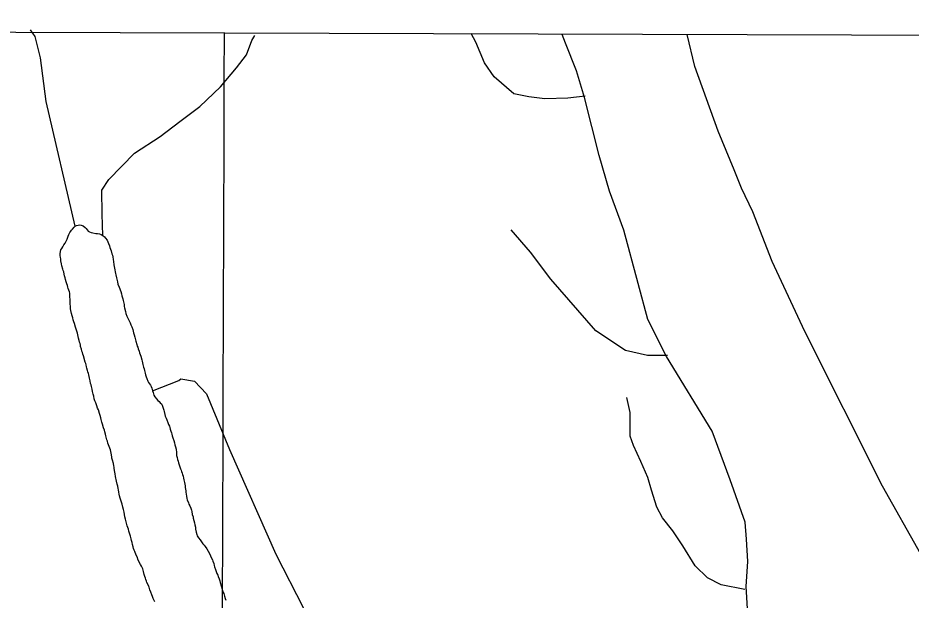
# Model space of a CAD drawing. Extents: x 3146026 to 3183936, y 897894 to 923344.
# Drawn here: x 3160295 to 3162279, y 920269 to 921563 of the extents above; entities that cross this region are included whole.
import ezdxf

# ---------------------------------------------------------------- set-up
doc = ezdxf.new("R2010")
doc.units = 0
for name, color, linetype in [('V-GRID-FRAM', 7, 'Continuous'), ('V-GRID-MAJR', 7, 'Continuous'), ('V-TOPO-SHOR', 7, 'Continuous')]:
    doc.layers.add(name, color=color, linetype=linetype)

msp = doc.modelspace()

# ---------------------------------------------------------------- linework, layer by layer
at = {"layer": 'V-GRID-FRAM'}
msp.add_lwpolyline([(3150311.933, 921563.118), (3181636.977, 921462.882), (3181586.713, 903274.259), (3150245.796, 903374.546), (3150311.933, 921563.118)], dxfattribs=at)
at = {"layer": 'V-GRID-MAJR'}
msp.add_spline([(3160706.023, 907303.2220000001), (3160713.04, 909400.895), (3160733.322, 915463.759), (3160753.6040000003, 921526.669), (3160753.614, 921529.706)], degree=3, dxfattribs=at)
at = {"layer": 'V-TOPO-SHOR'}
for points in [[(3160422.049000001, 921100.3789999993), (3160357.416990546, 921376.9487776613), (3160344.9332940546, 921473.9364132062), (3160333.296967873, 921521.4981929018), (3160322.9598812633, 921536.8060722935)], [(3161554.708516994, 921389.1589707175), (3161516.3295014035, 921384.9973357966), (3161465.601739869, 921383.2292722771), (3161429.5075020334, 921387.2820023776), (3161396.5956451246, 921394.3539229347), (3161353.1029946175, 921431.699287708), (3161331.1798518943, 921463.3055096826), (3161311.7046773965, 921509.3276680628), (3161301.8582965, 921528.2043663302)], [(3161585.893358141, 921257.498027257), (3161553.593326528, 921386.0853834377), (3161535.5053266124, 921445.5170814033), (3161511.2701521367, 921507.1791603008), (3161503.4909617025, 921526.0014617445)], [(3162300.5576869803, 920371.4223596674), (3162215.5850684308, 920522.5991362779), (3162042.5933868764, 920866.4052923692), (3161970.1327047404, 921021.3900689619), (3161927.537546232, 921132.1478935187), (3161902.0239908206, 921184.5348137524), (3161885.513609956, 921225.3074007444), (3161850.534451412, 921311.0413524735), (3161798.4736897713, 921455.1462085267), (3161781.718467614, 921525.9202556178), (3161781.718467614, 921525.9202556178)], [(3160483.788000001, 921079.5979999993), (3160481.857530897, 921126.6564135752), (3160481.123127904, 921180.3752583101), (3160496.769909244, 921203.591311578), (3160554.1603071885, 921262.224580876), (3160610.9858685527, 921299.3929057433), (3160654.8194959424, 921332.6071436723), (3160698.6531233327, 921365.8213816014), (3160744.9156634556, 921409.7116080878), (3160780.389247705, 921451.7377584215), (3160802.644963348, 921481.2238440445), (3160814.2246904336, 921513.1388424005), (3160820.946592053, 921523.701863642)], [(3162322.3325447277, 919410.4916603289), (3162245.1119737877, 919502.5087230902), (3162179.50573609, 919603.5289603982), (3162108.350688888, 919729.5186737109), (3162065.265958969, 919821.6717841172), (3162041.2483717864, 919891.6026248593), (3161992.995610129, 920023.195544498), (3161938.704467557, 920161.1532259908), (3161915.910864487, 920238.2920349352), (3161912.3475946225, 920299.4101455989), (3161915.8834993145, 920355.1698912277), (3161913.0546421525, 920404.8912559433), (3161909.899404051, 920442.2094778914), (3161877.2050232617, 920536.1577946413), (3161836.622658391, 920644.7940319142), (3161735.4932939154, 920810.8763163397), (3161694.203770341, 920892.6390776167), (3161672.525357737, 920972.851473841), (3161640.483738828, 921091.6060761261), (3161608.6325643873, 921178.2920278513), (3161585.893358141, 921257.498027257)], [(3160440.724000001, 920812.4019999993), (3160439.217000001, 920815.4289999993), (3160438.216000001, 920819.2139999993), (3160436.960000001, 920822.7439999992), (3160436.211000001, 920827.0329999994), (3160434.204000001, 920832.8369999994), (3160433.706000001, 920836.1139999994), (3160432.954000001, 920839.1409999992), (3160431.951000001, 920842.1699999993), (3160430.697000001, 920846.4559999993), (3160429.696000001, 920850.9969999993), (3160428.694000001, 920854.7809999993), (3160427.693000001, 920858.5659999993), (3160426.941000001, 920862.3489999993), (3160425.688000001, 920866.6369999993), (3160424.183000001, 920871.1779999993), (3160423.181000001, 920875.4659999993), (3160420.926000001, 920883.5389999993), (3160419.167000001, 920887.3239999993), (3160417.916000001, 920892.3679999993), (3160416.662000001, 920896.6569999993), (3160415.157000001, 920901.1969999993), (3160414.158000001, 920906.2429999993), (3160412.655000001, 920912.8009999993), (3160411.905000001, 920916.3319999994), (3160411.407000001, 920920.6199999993), (3160410.664000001, 920928.6889999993), (3160410.670000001, 920932.4719999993), (3160410.680000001, 920938.2699999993), (3160410.437000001, 920942.5589999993), (3160410.443000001, 920947.0969999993), (3160409.945000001, 920951.3829999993), (3160409.195000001, 920954.4099999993), (3160407.940000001, 920957.9409999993), (3160406.685000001, 920961.4759999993), (3160405.935000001, 920964.7549999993), (3160404.680000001, 920968.5369999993), (3160403.426000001, 920972.3219999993), (3160402.173000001, 920976.3589999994), (3160400.668000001, 920981.4049999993), (3160399.666000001, 920985.6909999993), (3160398.413000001, 920989.7279999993), (3160397.663000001, 920993.7649999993), (3160396.664000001, 920998.8089999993), (3160395.406000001, 921001.8359999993), (3160394.405000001, 921004.8649999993), (3160392.400000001, 921011.9259999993), (3160391.398000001, 921016.4669999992), (3160390.149000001, 921023.5279999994), (3160389.901000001, 921026.5549999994), (3160389.154000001, 921031.0959999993), (3160388.402000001, 921034.3739999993), (3160388.410000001, 921039.6709999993), (3160390.190000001, 921047.7359999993), (3160392.211000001, 921050.7559999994), (3160394.489000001, 921054.5349999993), (3160397.268000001, 921058.8169999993), (3160399.543000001, 921062.3439999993), (3160401.315000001, 921065.6189999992), (3160402.578000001, 921068.3899999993), (3160404.098000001, 921071.6639999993), (3160406.629000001, 921077.7119999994), (3160407.897000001, 921081.4929999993), (3160409.920000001, 921086.0269999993), (3160412.196000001, 921089.3019999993), (3160414.217000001, 921091.5669999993), (3160416.490000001, 921093.5799999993), (3160420.027000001, 921097.8599999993), (3160422.049000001, 921100.3789999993), (3160425.330000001, 921101.8869999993), (3160428.608000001, 921102.6359999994), (3160432.389000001, 921102.8819999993), (3160435.668000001, 921102.1199999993), (3160440.202000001, 921100.8529999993), (3160444.485000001, 921097.5679999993), (3160446.498000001, 921095.0419999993), (3160448.761000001, 921091.7609999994), (3160451.278000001, 921089.2339999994), (3160454.049000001, 921087.7189999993), (3160457.325000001, 921086.4509999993), (3160461.610000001, 921085.4349999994), (3160467.660000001, 921084.1649999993), (3160471.944000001, 921083.9049999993), (3160476.229000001, 921082.8899999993), (3160479.505000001, 921081.6239999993), (3160483.788000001, 921079.5979999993), (3160487.312000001, 921076.5669999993), (3160489.577000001, 921073.7899999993), (3160493.100000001, 921068.7419999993), (3160494.8570000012, 921065.2069999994), (3160496.113000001, 921061.4239999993), (3160498.3740000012, 921056.3779999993), (3160499.375000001, 921052.8449999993), (3160500.379000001, 921049.3149999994), (3160501.884000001, 921045.0239999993), (3160503.639000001, 921038.7179999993), (3160504.8940000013, 921035.6909999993), (3160505.646000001, 921032.1609999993), (3160506.643000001, 921026.1069999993), (3160507.139000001, 921021.8179999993), (3160507.884000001, 921014.5069999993)], [(3161737.6148812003, 920812.8891099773), (3161693.1430878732, 920813.0250464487), (3161644.8088977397, 920823.605728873), (3161578.74034263, 920867.7510300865), (3161478.3182480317, 920982.0991561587), (3161433.35677212, 921042.2380128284), (3161390.1905025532, 921091.9865203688)], [(3160507.884000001, 921014.5069999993), (3160508.632000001, 921010.2179999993), (3160509.881000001, 921003.1569999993), (3160510.631000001, 920998.6159999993), (3160511.632000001, 920995.0859999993), (3160512.132000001, 920991.8069999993), (3160513.633000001, 920985.2469999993), (3160516.140000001, 920976.4179999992), (3160517.139000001, 920971.3739999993), (3160519.650000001, 920964.5619999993), (3160523.165000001, 920954.9739999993), (3160524.920000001, 920949.6769999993), (3160525.921000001, 920945.6409999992), (3160527.9280000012, 920939.0809999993), (3160528.930000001, 920934.7929999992), (3160530.181000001, 920929.2449999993), (3160530.681000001, 920925.9659999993), (3160531.176000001, 920921.6769999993), (3160531.9280000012, 920918.6499999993), (3160533.679000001, 920910.8329999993), (3160534.932000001, 920906.0389999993), (3160537.191000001, 920900.2369999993), (3160538.447000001, 920896.9559999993), (3160540.458000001, 920892.9169999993), (3160542.467000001, 920888.3769999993), (3160543.974000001, 920885.3479999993), (3160545.7320000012, 920881.0589999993), (3160547.995000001, 920876.5169999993), (3160550.000000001, 920870.2089999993), (3160550.751000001, 920867.1819999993), (3160552.007000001, 920863.3969999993), (3160553.260000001, 920858.6049999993), (3160554.511000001, 920853.5609999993), (3160555.011000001, 920850.2819999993), (3160556.764000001, 920844.4799999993), (3160559.021000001, 920837.4159999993), (3160560.024000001, 920833.8829999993), (3160561.282000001, 920831.1079999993), (3160562.283000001, 920827.8299999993), (3160564.041000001, 920822.5309999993), (3160565.294000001, 920818.4949999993), (3160566.549000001, 920815.2159999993), (3160567.8030000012, 920811.1769999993), (3160569.808000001, 920803.3579999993), (3160570.557000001, 920800.0789999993), (3160571.309000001, 920796.7999999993), (3160572.059000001, 920792.5119999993), (3160573.814000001, 920787.2139999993), (3160575.319000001, 920782.9249999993), (3160576.071000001, 920779.3939999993), (3160577.322000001, 920773.8439999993), (3160578.575000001, 920769.5559999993), (3160579.829000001, 920765.5189999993), (3160581.336000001, 920761.4829999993), (3160583.847000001, 920755.6809999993), (3160585.102000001, 920752.6519999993), (3160587.115000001, 920750.1259999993), (3160589.378000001, 920746.8459999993), (3160591.138000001, 920743.5649999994), (3160592.141000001, 920740.5379999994), (3160594.148000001, 920734.4819999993), (3160595.404000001, 920730.6969999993), (3160597.159000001, 920724.6429999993), (3160598.916000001, 920720.8579999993), (3160602.690000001, 920716.3139999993), (3160605.711000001, 920713.0309999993), (3160608.480000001, 920710.5059999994), (3160610.997000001, 920707.9789999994), (3160613.514000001, 920705.4529999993), (3160615.525000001, 920702.4239999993), (3160617.784000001, 920695.8649999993), (3160619.038000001, 920691.3239999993), (3160620.041000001, 920688.2969999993), (3160621.290000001, 920681.9919999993), (3160622.294000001, 920678.2069999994), (3160624.049000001, 920673.4139999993), (3160625.808000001, 920669.6279999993), (3160627.817000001, 920664.0779999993), (3160629.575000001, 920659.2829999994), (3160631.334000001, 920655.7499999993), (3160632.083000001, 920652.7239999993), (3160632.083000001, 920652.4719999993), (3160633.339000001, 920648.9409999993), (3160634.592000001, 920644.9039999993), (3160635.846000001, 920640.8679999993), (3160636.849000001, 920637.8409999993), (3160637.853000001, 920634.5599999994), (3160639.358000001, 920630.0189999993), (3160641.113000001, 920624.2169999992), (3160642.868000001, 920618.4149999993), (3160643.618000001, 920614.3789999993), (3160645.123000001, 920609.5869999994), (3160646.122000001, 920604.7939999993), (3160646.868000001, 920597.4809999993), (3160647.359000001, 920590.9229999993), (3160648.361000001, 920586.1309999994), (3160649.614000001, 920581.5899999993), (3160650.870000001, 920578.0599999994), (3160651.871000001, 920574.2749999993), (3160653.122000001, 920569.4829999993), (3160654.378000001, 920565.4459999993)], [(3160488.095000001, 920642.8829999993), (3160487.091000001, 920646.6659999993), (3160485.336000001, 920652.2159999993), (3160482.827000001, 920660.0369999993), (3160481.576000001, 920664.3249999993), (3160480.572000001, 920667.8559999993), (3160479.821000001, 920670.8829999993), (3160478.817000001, 920673.9099999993), (3160477.566000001, 920679.2079999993), (3160476.312000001, 920684.0009999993), (3160473.806000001, 920692.3259999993), (3160472.047000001, 920696.1099999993), (3160470.037000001, 920700.9049999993), (3160468.032000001, 920707.4649999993), (3160465.7690000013, 920712.0069999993), (3160464.516000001, 920716.5469999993), (3160463.267000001, 920722.0949999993), (3160462.013000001, 920727.1419999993), (3160460.762000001, 920732.9439999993), (3160459.511000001, 920737.7359999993), (3160458.759000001, 920740.7629999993), (3160458.007000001, 920744.0419999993), (3160457.258000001, 920747.5729999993), (3160456.254000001, 920750.5999999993), (3160455.255000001, 920756.1499999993), (3160454.755000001, 920759.4279999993), (3160454.258000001, 920762.7049999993), (3160453.508000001, 920766.2379999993), (3160452.756000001, 920769.5169999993), (3160451.501000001, 920772.5439999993), (3160450.497000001, 920776.3289999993), (3160449.748000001, 920779.3549999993), (3160447.991000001, 920784.4019999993), (3160447.491000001, 920787.9329999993), (3160446.490000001, 920791.7149999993), (3160445.738000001, 920794.7419999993), (3160444.4820000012, 920797.7709999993), (3160440.724000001, 920812.4019999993)], [(3160594.148000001, 920734.4819999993), (3160652.5608422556, 920757.0077309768), (3160656.966798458, 920761.1877525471), (3160686.9047533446, 920756.1039924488), (3160714.074893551, 920727.4652771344), (3160764.517686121, 920603.7030024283), (3160867.9451513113, 920371.1474304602), (3160990.521615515, 920131.6440222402), (3161046.1611354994, 920042.1126913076), (3161050.0022551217, 920024.827768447), (3161067.7956463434, 919966.3640655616), (3161090.2209283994, 919920.6663620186), (3161119.1421774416, 919876.9457019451), (3161137.5004052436, 919839.9469434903), (3161168.5116650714, 919794.0233053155), (3161218.333021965, 919728.2728642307), (3161251.4342925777, 919680.1462479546), (3161286.3996393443, 919621.2306758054), (3161333.453181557, 919531.9252795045), (3161370.056669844, 919453.6347737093), (3161400.2771584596, 919377.6602133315), (3161437.3325160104, 919316.5416630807), (3161577.984674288, 919110.9302966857)], [(3161909.5868168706, 920292.7597726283), (3161857.1182458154, 920303.4492486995), (3161826.491166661, 920318.7355342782), (3161799.2640557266, 920345.3097721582), (3161771.46572256, 920389.4823273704), (3161749.5969766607, 920423.1557398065), (3161726.558643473, 920451.6883745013), (3161713.7474689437, 920475.8146441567), (3161702.3234689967, 920513.3504533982), (3161693.7554690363, 920541.5023103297), (3161678.1426913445, 920577.0797227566), (3161662.5299136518, 920612.6571351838), (3161654.80512004, 920633.5466270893), (3161654.6146755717, 920665.6152776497), (3161655.158643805, 920686.2871822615), (3161647.760231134, 920719.5798169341)], [(3160598.904000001, 920265.2379999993), (3160595.639000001, 920272.8069999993), (3160593.880000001, 920277.0979999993), (3160592.375000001, 920281.1339999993), (3160590.116000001, 920286.6849999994), (3160587.855000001, 920291.7309999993), (3160587.103000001, 920294.7579999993), (3160586.100000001, 920298.0389999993), (3160585.598000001, 920299.8039999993), (3160584.844000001, 920301.8209999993), (3160581.580000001, 920308.3829999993), (3160580.324000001, 920311.6639999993), (3160579.321000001, 920314.9429999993), (3160578.065000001, 920318.2239999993), (3160576.812000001, 920322.0059999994), (3160575.305000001, 920326.0449999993), (3160573.552000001, 920332.8549999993), (3160572.048000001, 920338.6569999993), (3160570.793000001, 920341.6839999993), (3160569.537000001, 920344.7129999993), (3160567.526000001, 920348.4969999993), (3160564.258000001, 920353.7969999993), (3160561.243000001, 920360.3589999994), (3160560.240000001, 920363.6379999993), (3160557.727000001, 920368.9379999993), (3160554.464000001, 920377.2629999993), (3160553.209000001, 920380.5439999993), (3160551.953000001, 920384.0749999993), (3160550.952000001, 920387.6079999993), (3160549.447000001, 920392.6519999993), (3160548.445000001, 920396.9409999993), (3160547.194000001, 920401.7349999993), (3160546.442000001, 920405.5179999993), (3160544.941000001, 920411.3199999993), (3160543.688000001, 920416.1119999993), (3160541.429000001, 920422.4199999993), (3160540.175000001, 920426.9599999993), (3160537.918000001, 920434.5279999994), (3160536.415000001, 920440.0779999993), (3160534.914000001, 920446.1319999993), (3160534.160000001, 920449.1579999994), (3160532.657000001, 920454.2049999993), (3160531.658000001, 920459.5009999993), (3160530.658000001, 920464.7969999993), (3160529.407000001, 920470.8509999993), (3160528.156000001, 920475.6429999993), (3160526.149000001, 920482.4549999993), (3160524.643000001, 920486.9949999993), (3160522.139000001, 920496.0759999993), (3160520.885000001, 920500.8699999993), (3160520.136000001, 920504.4009999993), (3160519.386000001, 920509.4449999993), (3160518.387000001, 920514.2379999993), (3160517.887000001, 920517.5169999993), (3160516.634000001, 920522.0569999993), (3160515.382000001, 920526.8489999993), (3160513.627000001, 920533.4089999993), (3160511.628000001, 920543.7489999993), (3160510.629000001, 920549.5509999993), (3160510.131000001, 920553.5859999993), (3160508.884000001, 920561.4049999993), (3160508.384000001, 920564.4299999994), (3160507.887000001, 920567.4569999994), (3160506.885000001, 920572.5009999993), (3160505.134000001, 920580.3229999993), (3160503.881000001, 920584.6089999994), (3160503.885000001, 920586.3739999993), (3160503.635000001, 920587.6359999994), (3160502.134000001, 920595.4549999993), (3160500.383000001, 920603.5259999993), (3160499.379000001, 920606.5529999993), (3160497.622000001, 920610.8439999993), (3160494.859000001, 920618.1589999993), (3160493.606000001, 920622.1959999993), (3160492.602000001, 920625.2229999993), (3160491.101000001, 920631.5309999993), (3160490.349000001, 920634.5579999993), (3160489.348000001, 920638.0889999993), (3160488.095000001, 920642.8829999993)], [(3160654.378000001, 920565.4459999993), (3160655.881000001, 920560.9039999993), (3160657.391000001, 920558.1279999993), (3160658.3940000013, 920554.8499999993), (3160659.647000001, 920551.0649999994), (3160660.651000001, 920548.0379999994), (3160661.906000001, 920545.0089999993), (3160662.908000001, 920540.2169999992), (3160663.657000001, 920536.6859999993), (3160664.909000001, 920530.6319999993), (3160665.658000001, 920527.1009999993), (3160666.156000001, 920522.8149999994), (3160666.404000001, 920519.7879999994), (3160667.651000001, 920512.2209999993), (3160668.151000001, 920509.1959999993), (3160668.646000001, 920504.9069999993), (3160669.396000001, 920500.1149999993), (3160670.395000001, 920495.3219999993), (3160671.147000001, 920491.7919999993), (3160673.658000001, 920485.4839999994), (3160674.913000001, 920482.7089999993), (3160676.670000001, 920478.4179999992), (3160679.183000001, 920473.3719999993), (3160680.187000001, 920469.3349999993), (3160680.936000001, 920466.0569999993), (3160682.186000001, 920459.4989999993), (3160683.943000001, 920454.4529999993), (3160684.443000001, 920451.4259999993), (3160685.694000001, 920446.1289999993), (3160687.197000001, 920440.8309999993), (3160688.199000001, 920436.7969999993), (3160689.198000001, 920431.2469999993), (3160689.444000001, 920427.2119999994), (3160690.693000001, 920420.4029999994), (3160692.198000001, 920415.3559999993), (3160693.202000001, 920412.0769999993), (3160695.967000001, 920407.5349999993), (3160699.489000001, 920402.9899999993), (3160702.760000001, 920398.4459999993), (3160705.779000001, 920394.4049999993), (3160708.545000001, 920391.1239999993), (3160710.559000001, 920388.5989999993), (3160714.837000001, 920383.2969999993), (3160717.854000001, 920378.2489999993), (3160721.120000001, 920371.4369999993), (3160722.879000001, 920367.9019999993), (3160724.385000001, 920364.1169999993), (3160726.898000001, 920358.5669999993), (3160728.153000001, 920355.5379999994), (3160729.908000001, 920350.4919999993), (3160730.660000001, 920346.2059999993), (3160731.6610000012, 920342.9269999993), (3160733.416000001, 920336.8709999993), (3160735.174000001, 920332.5819999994), (3160736.933000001, 920328.5459999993), (3160738.692000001, 920324.5069999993), (3160739.945000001, 920321.4799999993), (3160741.703000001, 920316.6859999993), (3160743.460000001, 920311.8909999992), (3160744.209000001, 920308.1089999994), (3160746.718000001, 920300.7929999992), (3160748.471000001, 920293.4779999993), (3160750.226000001, 920287.9279999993), (3160751.986000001, 920284.1429999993), (3160753.741000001, 920278.0869999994), (3160755.498000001, 920272.7909999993), (3160757.003000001, 920269.0039999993)]]:
    msp.add_lwpolyline(points, dxfattribs=at)

doc.saveas('drawing.dxf')
